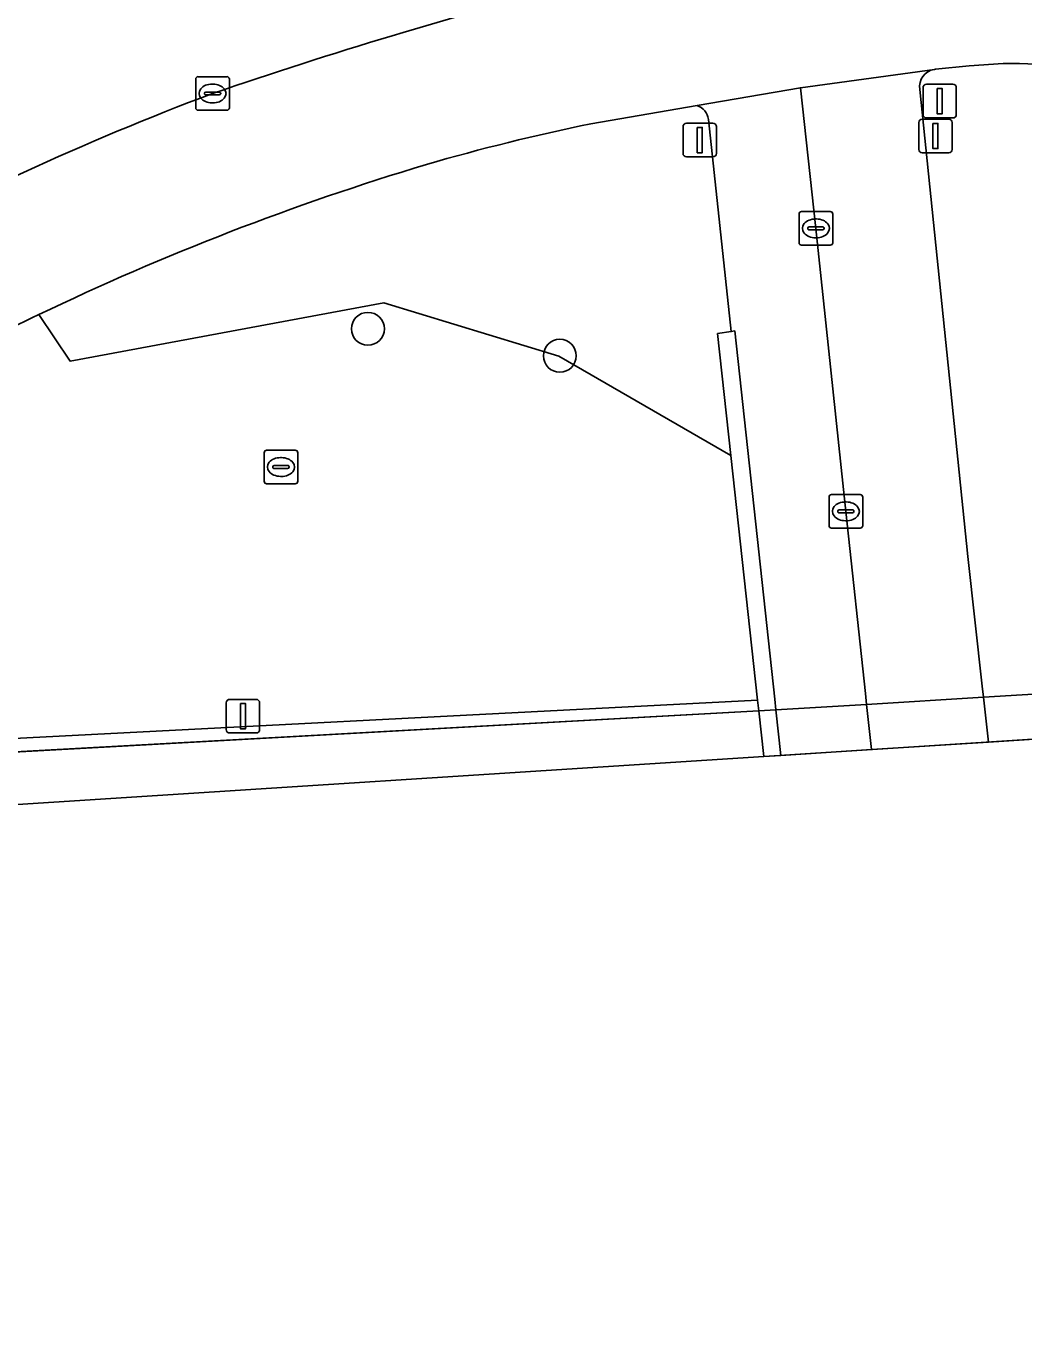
# Model space of a CAD drawing. Extents: x 160023 to 161302, y 384750 to 385707.
# Drawn here: x 161232.25 to 161261.89, y 384856.96 to 384896.14 of the extents above; entities that cross this region are included whole.
import ezdxf

# ---------------------------------------------------------------- set-up
doc = ezdxf.new("R2010")
doc.units = 0
for name, color, linetype in [('IMGEO_Berm_groen', 7, 'Continuous'), ('IMGEO_Boom', 7, 'Continuous'), ('IMGEO_Drukknoppaal', 7, 'Continuous'), ('IMGEO_Fietspad_gesloten', 7, 'Continuous'), ('IMGEO_Groenvoorziening', 7, 'Continuous'), ('IMGEO_Kolk', 7, 'Continuous'), ('IMGEO_Lichtmast', 7, 'Continuous'), ('IMGEO_Muur', 7, 'Continuous'), ('IMGEO_Rijbaan_regionaal_gesloten', 7, 'Continuous'), ('IMGEO_Rioolput', 7, 'Continuous'), ('IMGEO_Tunneldeel', 7, 'Continuous'), ('IMGEO_Verkeersregelinstallatiepaal', 7, 'Continuous'), ('IMGEO_Voetpad_open', 7, 'Continuous')]:
    doc.layers.add(name, color=color, linetype=linetype)

msp = doc.modelspace()

# ---------------------------------------------------------------- linework, layer by layer
at = {"layer": 'IMGEO_Berm_groen'}
for points in [[(161261.28, 384895.037), (161260.27, 384894.966), (161259.267, 384894.868), (161259.238, 384894.864)], [(161258.805, 384894.266), (161260.231, 384880.375), (161260.659, 384876.52), (161260.696, 384876.19), (161260.844, 384874.859), (161268.554, 384875.356)], [(161253.19, 384883.381), (161248.074, 384886.33), (161242.875, 384887.919), (161233.547, 384886.187), (161232.616, 384887.57)], [(161206.653, 384875.805), (161203.206, 384875.046), (161203.339, 384873.484), (161204.372, 384873.544), (161229.335, 384874.888), (161229.362, 384874.838), (161253.983, 384876.106), (161253.19, 384883.381)]]:
    msp.add_lwpolyline(points, dxfattribs=at)
for centre, radius, start, end in [((161285.475, 384754.964), 147.128, 104.54954, 108.91553), ((161261.452, 384881.726), 13.312, 73.7918, 90.741), ((161259.323, 384894.347), 0.524, 99.3452, 188.8397), ((161267.878, 384814.178), 85.445, 110.62494, 118.79651), ((161266.623, 384816.703), 78.604, 115.63487, 118.28473)]:
    msp.add_arc(centre, radius, start, end, dxfattribs=at)
at = {"layer": 'IMGEO_Boom'}
for centre in [(161242.399, 384887.148), (161248.104, 384886.347)]:
    msp.add_circle(centre, 0.489, dxfattribs=at)
at = {"layer": 'IMGEO_Drukknoppaal'}
for p, q in [((161258.876, 384893.383), (161259.666, 384893.383)), ((161259.666, 384893.383), (161258.876, 384893.383)), ((161258.776, 384892.483), (161258.776, 384893.283)), ((161258.776, 384893.283), (161258.776, 384892.483)), ((161259.766, 384893.283), (161259.766, 384892.483)), ((161259.766, 384892.483), (161259.766, 384893.283)), ((161259.666, 384892.383), (161258.876, 384892.383)), ((161258.876, 384892.383), (161259.666, 384892.383))]:
    msp.add_line(p, q, dxfattribs=at)
msp.add_lwpolyline([(161259.196, 384893.258), (161259.346, 384893.258), (161259.346, 384892.508), (161259.196, 384892.508), (161259.196, 384893.258)], dxfattribs=at)
for centre, start, end in [((161258.876, 384893.283), 90, 180), ((161258.876, 384893.283), 90, 180), ((161259.666, 384893.283), 0, 90), ((161259.666, 384893.283), 360, 90), ((161258.876, 384892.483), 180, 270), ((161258.876, 384892.483), 180, 270), ((161259.666, 384892.483), 270, 0), ((161259.666, 384892.483), 270, 0)]:
    msp.add_arc(centre, 0.1, start, end, dxfattribs=at)
at = {"layer": 'IMGEO_Fietspad_gesloten'}
for points in [[(161259.238, 384894.864), (161255.257, 384894.32), (161255.718, 384890.135), (161256.607, 384881.719), (161257.186, 384876.304), (161257.221, 384875.978), (161257.365, 384874.634), (161260.844, 384874.859)], [(161260.844, 384874.859), (161260.696, 384876.19), (161260.659, 384876.52), (161260.231, 384880.375), (161258.805, 384894.266)]]:
    msp.add_lwpolyline(points, dxfattribs=at)
msp.add_arc((161259.323, 384894.347), 0.524, 99.3452, 188.8397, dxfattribs=at)
at = {"layer": 'IMGEO_Groenvoorziening'}
for points in [[(161252.182, 384893.789), (161249.028, 384893.245)], [(161232.616, 384887.57), (161233.547, 384886.187), (161242.875, 384887.919), (161248.074, 384886.33), (161253.19, 384883.381), (161252.795, 384887.007), (161253.199, 384887.068), (161252.52, 384893.378)]]:
    msp.add_lwpolyline(points, dxfattribs=at)
for centre, radius, start, end in [((161252.029, 384893.319), 0.494, 6.8546, 72.0121), ((161261.388, 384832.844), 61.653, 101.56511, 106.24223), ((161266.915, 384816.147), 79.231, 106.70197, 115.65122)]:
    msp.add_arc(centre, radius, start, end, dxfattribs=at)
at = {"layer": 'IMGEO_Kolk'}
for p, q in [((161237.279, 384893.721), (161237.279, 384894.573)), ((161237.354, 384894.647), (161238.206, 384894.647)), ((161238.28, 384894.573), (161238.28, 384893.721)), ((161237.538, 384894.141), (161237.538, 384894.153)), ((161237.581, 384894.19), (161237.979, 384894.19)), ((161237.767, 384894.427), (161237.792, 384894.427)), ((161238.022, 384894.153), (161238.022, 384894.141)), ((161237.976, 384894.104), (161237.578, 384894.104)), ((161237.79, 384893.867), (161237.765, 384893.867)), ((161238.206, 384893.647), (161237.354, 384893.647)), ((161255.292, 384890.635), (161256.144, 384890.635)), ((161255.217, 384889.709), (161255.217, 384890.561)), ((161255.705, 384890.415), (161255.73, 384890.415)), ((161256.218, 384890.561), (161256.218, 384889.709)), ((161255.476, 384890.129), (161255.476, 384890.141)), ((161255.914, 384890.092), (161255.516, 384890.092)), ((161255.519, 384890.178), (161255.917, 384890.178)), ((161255.728, 384889.855), (161255.703, 384889.855)), ((161255.96, 384890.141), (161255.96, 384890.129)), ((161256.144, 384889.635), (161255.292, 384889.635)), ((161256.106, 384881.293), (161256.106, 384882.145)), ((161256.181, 384882.219), (161257.033, 384882.219)), ((161256.594, 384881.999), (161256.619, 384881.999)), ((161257.107, 384882.145), (161257.107, 384881.293)), ((161256.365, 384881.713), (161256.365, 384881.725)), ((161256.803, 384881.676), (161256.405, 384881.676)), ((161256.408, 384881.762), (161256.806, 384881.762)), ((161256.849, 384881.725), (161256.849, 384881.713)), ((161257.033, 384881.219), (161256.181, 384881.219)), ((161256.617, 384881.439), (161256.592, 384881.439))]:
    msp.add_line(p, q, dxfattribs=at)
for points in [[(161237.279, 384893.721), (161237.279, 384894.573)], [(161237.354, 384894.647), (161238.206, 384894.647)], [(161238.28, 384894.573), (161238.28, 384893.721)], [(161238.206, 384893.647), (161237.354, 384893.647)], [(161255.292, 384890.635), (161256.144, 384890.635)], [(161255.217, 384889.709), (161255.217, 384890.561)], [(161256.218, 384890.561), (161256.218, 384889.709)], [(161256.144, 384889.635), (161255.292, 384889.635)], [(161256.106, 384881.293), (161256.106, 384882.145)], [(161256.181, 384882.219), (161257.033, 384882.219)], [(161257.107, 384882.145), (161257.107, 384881.293)], [(161257.033, 384881.219), (161256.181, 384881.219)]]:
    msp.add_lwpolyline(points, dxfattribs=at)
for centre, radius, start, end in [((161237.356, 384894.571), 0.0765, 91.552, 178.448), ((161237.356, 384894.571), 0.0765, 91.552, 178.448), ((161238.204, 384894.571), 0.0765, 1.552, 88.448), ((161238.204, 384894.571), 0.0765, 1.552, 88.448), ((161237.578, 384894.15), 0.0403, 85.8775, 175.7526), ((161237.575, 384894.14), 0.0366, 178.938, 274.7102), ((161237.979, 384894.147), 0.043, 264.8664, 352.4533), ((161237.983, 384894.152), 0.0386, 1.7309, 96.639), ((161237.356, 384893.723), 0.0765, 181.552, 268.448), ((161237.356, 384893.723), 0.0765, 181.552, 268.448), ((161238.204, 384893.723), 0.0765, 271.552, 358.448), ((161238.204, 384893.723), 0.0765, 271.552, 358.448), ((161255.294, 384890.559), 0.0765, 91.552, 178.448), ((161255.294, 384890.559), 0.0765, 91.552, 178.448), ((161256.142, 384890.559), 0.0765, 1.552, 88.448), ((161256.142, 384890.559), 0.0765, 1.552, 88.448), ((161255.516, 384890.138), 0.0403, 85.8775, 175.7526), ((161255.513, 384890.128), 0.0366, 178.938, 274.7102), ((161255.917, 384890.135), 0.043, 264.8664, 352.4533), ((161255.921, 384890.14), 0.0386, 1.7309, 96.639), ((161255.294, 384889.711), 0.0765, 181.552, 268.448), ((161255.294, 384889.711), 0.0765, 181.552, 268.448), ((161256.142, 384889.711), 0.0765, 271.552, 358.448), ((161256.142, 384889.711), 0.0765, 271.552, 358.448), ((161256.183, 384882.143), 0.0765, 91.552, 178.448), ((161256.183, 384882.143), 0.0765, 91.552, 178.448), ((161257.031, 384882.143), 0.0765, 1.552, 88.448), ((161257.031, 384882.143), 0.0765, 1.552, 88.448), ((161256.405, 384881.722), 0.0403, 85.8775, 175.7526), ((161256.402, 384881.712), 0.0366, 178.938, 274.7102), ((161256.806, 384881.719), 0.043, 264.8664, 352.4533), ((161256.81, 384881.724), 0.0386, 1.7309, 96.639), ((161256.183, 384881.295), 0.0765, 181.552, 268.448), ((161256.183, 384881.295), 0.0765, 181.552, 268.448), ((161257.031, 384881.295), 0.0765, 271.552, 358.448), ((161257.031, 384881.295), 0.0765, 271.552, 358.448)]:
    msp.add_arc(centre, radius, start, end, dxfattribs=at)
for centre, major_axis, ratio, start_param, end_param in [((161237.766, 384894.147), (-0.387, 0.002), 0.722429, 4.712389, 7.853982), ((161237.791, 384894.147), (-0.39, 0.002), 0.717154, 1.570796, 4.712389), ((161255.704, 384890.135), (-0.387, 0.002), 0.722429, 4.712389, 7.853982), ((161255.729, 384890.135), (-0.39, 0.002), 0.717154, 1.570796, 4.712389), ((161256.593, 384881.719), (-0.387, 0.002), 0.722429, 4.712389, 7.853982), ((161256.618, 384881.719), (-0.39, 0.002), 0.717154, 1.570796, 4.712389)]:
    msp.add_ellipse(centre, major_axis=major_axis, ratio=ratio, start_param=start_param, end_param=end_param, dxfattribs=at)
at = {"layer": 'IMGEO_Lichtmast'}
for p, q in [((161238.29, 384876.127), (161239.08, 384876.127)), ((161239.08, 384876.127), (161238.29, 384876.127)), ((161238.19, 384875.227), (161238.19, 384876.027)), ((161238.19, 384876.027), (161238.19, 384875.227)), ((161239.18, 384876.027), (161239.18, 384875.227)), ((161239.18, 384875.227), (161239.18, 384876.027)), ((161239.08, 384875.127), (161238.29, 384875.127)), ((161238.29, 384875.127), (161239.08, 384875.127))]:
    msp.add_line(p, q, dxfattribs=at)
msp.add_lwpolyline([(161238.61, 384876.002), (161238.76, 384876.002), (161238.76, 384875.252), (161238.61, 384875.252), (161238.61, 384876.002)], dxfattribs=at)
for centre, start, end in [((161238.29, 384876.027), 90, 180), ((161238.29, 384876.027), 90, 180), ((161239.08, 384876.027), 0, 90), ((161239.08, 384876.027), 360, 90), ((161238.29, 384875.227), 180, 270), ((161238.29, 384875.227), 180, 270), ((161239.08, 384875.227), 270, 0), ((161239.08, 384875.227), 270, 0)]:
    msp.add_arc(centre, 0.1, start, end, dxfattribs=at)
at = {"layer": 'IMGEO_Muur'}
msp.add_lwpolyline([(161254.166, 384874.428), (161254.675, 384874.461), (161254.528, 384875.814), (161254.493, 384876.137), (161253.302, 384887.084), (161253.199, 384887.068), (161252.795, 384887.007), (161253.19, 384883.381), (161253.983, 384876.106), (161254.018, 384875.783)], close=True, dxfattribs=at)
for points in [[(161254.018, 384875.783), (161253.983, 384876.106), (161229.362, 384874.838), (161229.335, 384874.888), (161204.372, 384873.544), (161203.339, 384873.484), (161180.214, 384872.151), (161180.219, 384872.063), (161160.549, 384871.04), (161156.803, 384870.864)], [(161156.825, 384870.511), (161160.552, 384870.706), (161180.234, 384871.73), (161204.396, 384873.069), (161229.371, 384874.422), (161254.018, 384875.783)]]:
    msp.add_lwpolyline(points, dxfattribs=at)
at = {"layer": 'IMGEO_Rijbaan_regionaal_gesloten'}
for points in [[(161249.028, 384893.245), (161252.182, 384893.789), (161255.257, 384894.32), (161259.238, 384894.864), (161259.267, 384894.868), (161260.27, 384894.966), (161261.28, 384895.037)], [(160874.71, 384856.965), (160909.879, 384864.4), (160971.848, 384874.449), (160983.645, 384876.362), (161020.709, 384877.941), (161022.134, 384878.002), (161117.456, 384869.429), (161167.157, 384868.815), (161254.166, 384874.428), (161254.018, 384875.783), (161229.371, 384874.422), (161204.396, 384873.069), (161180.234, 384871.73), (161160.552, 384870.706), (161156.825, 384870.511)]]:
    msp.add_lwpolyline(points, dxfattribs=at)
msp.add_lwpolyline([(161302.126, 384877.522), (161301.949, 384878.71), (161298.456, 384878.497), (161286.681, 384877.777), (161276.769, 384877.172), (161275.179, 384877.075), (161268.417, 384876.662), (161260.696, 384876.19), (161257.221, 384875.978), (161254.528, 384875.814), (161254.018, 384875.783), (161254.166, 384874.428)], close=True, dxfattribs=at)
for centre, radius, start, end in [((161285.475, 384754.964), 147.128, 104.54954, 108.91553), ((161261.452, 384881.726), 13.312, 73.7918, 90.741), ((161267.878, 384814.178), 85.445, 110.62494, 118.79651), ((161261.388, 384832.844), 61.653, 101.56511, 106.24223), ((161266.915, 384816.147), 79.231, 106.70197, 115.65122), ((161266.623, 384816.703), 78.604, 115.63487, 118.28473)]:
    msp.add_arc(centre, radius, start, end, dxfattribs=at)
at = {"layer": 'IMGEO_Rioolput'}
for p, q in [((161239.389, 384883.538), (161240.241, 384883.538)), ((161239.314, 384882.612), (161239.314, 384883.464)), ((161239.802, 384883.318), (161239.827, 384883.318)), ((161240.315, 384883.464), (161240.315, 384882.612)), ((161239.573, 384883.032), (161239.573, 384883.044)), ((161240.011, 384882.995), (161239.613, 384882.995)), ((161239.616, 384883.081), (161240.014, 384883.081)), ((161239.825, 384882.758), (161239.8, 384882.758)), ((161240.057, 384883.044), (161240.057, 384883.032)), ((161240.241, 384882.538), (161239.389, 384882.538))]:
    msp.add_line(p, q, dxfattribs=at)
for points in [[(161239.389, 384883.538), (161240.241, 384883.538)], [(161239.314, 384882.612), (161239.314, 384883.464)], [(161240.315, 384883.464), (161240.315, 384882.612)], [(161240.241, 384882.538), (161239.389, 384882.538)]]:
    msp.add_lwpolyline(points, dxfattribs=at)
for centre, radius, start, end in [((161239.391, 384883.462), 0.0765, 91.552, 178.448), ((161239.391, 384883.462), 0.0765, 91.552, 178.448), ((161240.239, 384883.462), 0.0765, 1.552, 88.448), ((161240.239, 384883.462), 0.0765, 1.552, 88.448), ((161239.613, 384883.041), 0.0403, 85.8775, 175.7526), ((161239.61, 384883.031), 0.0366, 178.938, 274.7102), ((161240.014, 384883.038), 0.043, 264.8664, 352.4533), ((161240.018, 384883.043), 0.0386, 1.7309, 96.639), ((161239.391, 384882.614), 0.0765, 181.552, 268.448), ((161239.391, 384882.614), 0.0765, 181.552, 268.448), ((161240.239, 384882.614), 0.0765, 271.552, 358.448), ((161240.239, 384882.614), 0.0765, 271.552, 358.448)]:
    msp.add_arc(centre, radius, start, end, dxfattribs=at)
for centre, major_axis, ratio, start_param, end_param in [((161239.801, 384883.038), (-0.387, 0.002), 0.722429, 4.712389, 7.853982), ((161239.826, 384883.038), (-0.39, 0.002), 0.717154, 1.570796, 4.712389)]:
    msp.add_ellipse(centre, major_axis=major_axis, ratio=ratio, start_param=start_param, end_param=end_param, dxfattribs=at)
at = {"layer": 'IMGEO_Tunneldeel'}
msp.add_lwpolyline([(161302.126, 384877.522), (161301.949, 384878.71), (161298.456, 384878.497), (161286.681, 384877.777), (161276.769, 384877.172), (161275.179, 384877.075), (161268.417, 384876.662), (161260.696, 384876.19), (161257.221, 384875.978), (161254.528, 384875.814), (161254.018, 384875.783), (161254.166, 384874.428)], close=True, dxfattribs=at)
at = {"layer": 'IMGEO_Verkeersregelinstallatiepaal'}
for p, q in [((161258.901, 384893.52), (161258.901, 384894.32)), ((161258.901, 384894.32), (161258.901, 384893.52)), ((161259.001, 384894.42), (161259.791, 384894.42)), ((161259.791, 384894.42), (161259.001, 384894.42)), ((161259.891, 384894.32), (161259.891, 384893.52)), ((161259.891, 384893.52), (161259.891, 384894.32)), ((161259.791, 384893.42), (161259.001, 384893.42)), ((161259.001, 384893.42), (161259.791, 384893.42)), ((161251.767, 384892.361), (161251.767, 384893.161)), ((161251.767, 384893.161), (161251.767, 384892.361)), ((161251.867, 384893.261), (161252.657, 384893.261)), ((161252.657, 384893.261), (161251.867, 384893.261)), ((161252.757, 384893.161), (161252.757, 384892.361)), ((161252.757, 384892.361), (161252.757, 384893.161)), ((161252.657, 384892.261), (161251.867, 384892.261)), ((161251.867, 384892.261), (161252.657, 384892.261))]:
    msp.add_line(p, q, dxfattribs=at)
for points in [[(161259.321, 384894.295), (161259.471, 384894.295), (161259.471, 384893.545), (161259.321, 384893.545), (161259.321, 384894.295)], [(161252.187, 384893.136), (161252.337, 384893.136), (161252.337, 384892.386), (161252.187, 384892.386), (161252.187, 384893.136)]]:
    msp.add_lwpolyline(points, dxfattribs=at)
for centre, start, end in [((161259.001, 384894.32), 90, 180), ((161259.001, 384894.32), 90, 180), ((161259.791, 384894.32), 0, 90), ((161259.791, 384894.32), 360, 90), ((161259.001, 384893.52), 180, 270), ((161259.001, 384893.52), 180, 270), ((161259.791, 384893.52), 270, 0), ((161259.791, 384893.52), 270, 0), ((161251.867, 384893.161), 90, 180), ((161251.867, 384893.161), 90, 180), ((161252.657, 384893.161), 0, 90), ((161252.657, 384893.161), 360, 90), ((161251.867, 384892.361), 180, 270), ((161251.867, 384892.361), 180, 270), ((161252.657, 384892.361), 270, 0), ((161252.657, 384892.361), 270, 0)]:
    msp.add_arc(centre, 0.1, start, end, dxfattribs=at)
at = {"layer": 'IMGEO_Voetpad_open'}
for points in [[(161257.365, 384874.634), (161257.221, 384875.978), (161257.186, 384876.304), (161256.607, 384881.719), (161255.718, 384890.135), (161255.257, 384894.32), (161252.182, 384893.789)], [(161252.52, 384893.378), (161253.199, 384887.068), (161253.302, 384887.084), (161254.493, 384876.137), (161254.528, 384875.814), (161254.675, 384874.461), (161257.365, 384874.634)]]:
    msp.add_lwpolyline(points, dxfattribs=at)
msp.add_arc((161252.029, 384893.319), 0.494, 6.8546, 72.0121, dxfattribs=at)

doc.saveas('drawing.dxf')
